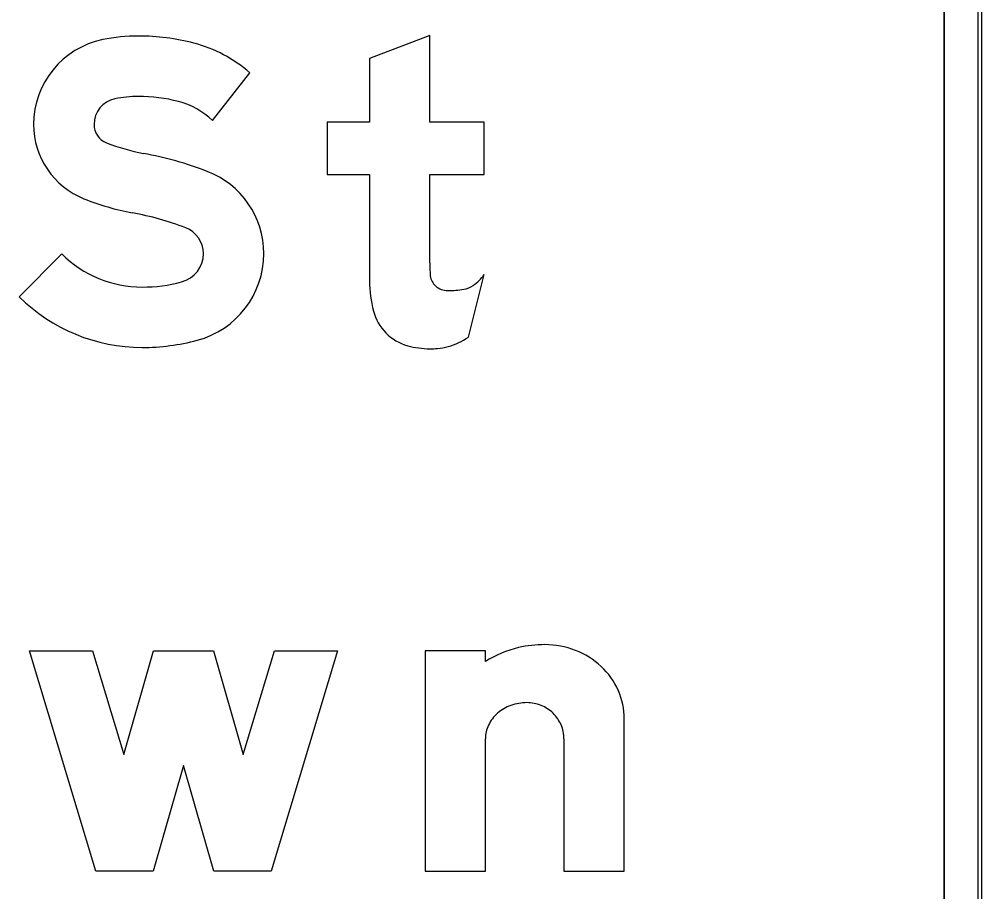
# Model space of a CAD drawing. Extents: x 1806251 to 1809821, y 414895 to 422886.
# Drawn here: x 1809677.895 to 1809678.405, y 415432.12 to 415432.583 of the extents above; entities that cross this region are included whole.
import ezdxf

# ---------------------------------------------------------------- set-up
doc = ezdxf.new("R2010")
doc.units = 0
for name, color, linetype in [('GSBWFILL', 7, 'Continuous'), ('GSCOLORFILL', 7, 'Continuous'), ('GSOUTLINE', 7, 'Continuous')]:
    doc.layers.add(name, color=color, linetype=linetype)

msp = doc.modelspace()

# ---------------------------------------------------------------- linework, layer by layer
at = {"layer": 'GSBWFILL'}
for p, q in [((1809678.38509, 415432.86057), (1809678.38509, 415431.90057)), ((1809678.40509, 415431.90057), (1809678.40509, 415432.86057)), ((1809678.13305, 415432.41437), (1809678.14147, 415432.44749)), ((1809678.18369, 415432.20157), (1809678.18369, 415432.13139))]:
    msp.add_line(p, q, dxfattribs=at)
for points in [[(1809678.11267, 415432.45379), (1809678.11267, 415432.50059), (1809678.14147, 415432.50059), (1809678.14147, 415432.52819), (1809678.11267, 415432.52819), (1809678.11267, 415432.57419), (1809678.08067, 415432.56205), (1809678.08067, 415432.52819), (1809678.05827, 415432.52819), (1809678.05827, 415432.50059), (1809678.08067, 415432.50059), (1809678.08067, 415432.44412)], [(1809677.99747, 415432.52916), (1809678.01726, 415432.55441)], [(1809677.91759, 415432.45841), (1809677.89507, 415432.43569)], [(1809678.14209, 415432.24241), (1809678.14209, 415432.24819), (1809678.11009, 415432.24819), (1809678.11009, 415432.13139), (1809678.14209, 415432.13139), (1809678.14209, 415432.20157)], [(1809678.18369, 415432.13139), (1809678.21569, 415432.13139), (1809678.21569, 415432.2121)]]:
    msp.add_lwpolyline(points, dxfattribs=at)
msp.add_lwpolyline([(1809678.06369, 415432.24819), (1809678.02849, 415432.13139), (1809677.99809, 415432.13139), (1809677.98209, 415432.18739), (1809677.96609, 415432.13139), (1809677.93569, 415432.13139), (1809677.90049, 415432.24819), (1809677.93392, 415432.24819), (1809677.95048, 415432.19323), (1809677.96619, 415432.24819), (1809677.998, 415432.24819), (1809678.01371, 415432.19323), (1809678.03027, 415432.24819)], close=True, dxfattribs=at)
for centre, major_axis, ratio, start_param, end_param in [((1809677.94851, 415432.52709), (0, 0.04583), 0.999997, 0.202758, 1.570796), ((1809677.95826, 415432.47966), (0, 0.09425), 0.999997, 0, 0.202758), ((1809677.95826, 415432.45833), (0, 0.11558), 0.999997, 6.026234, 6.283185), ((1809677.96899, 415432.49915), (0, 0.07338), 0.999997, 5.565152, 6.026234), ((1809677.95826, 415432.47966), (0, 0.06225), 0.999997, 0, 0.202758), ((1809677.95826, 415432.45833), (0, 0.08358), 0.999997, 6.026234, 6.283185), ((1809677.94851, 415432.52709), (0, 0.01383), 0.999997, 0.202758, 1.570796), ((1809677.96899, 415432.49915), (0, 0.04138), 0.999997, 5.523837, 6.026234), ((1809677.94514, 415432.52709), (0, 0.04246), 0.999997, 1.570796, 2.761249), ((1809677.94514, 415432.52709), (0, 0.01046), 0.999997, 1.570796, 2.761249), ((1809677.98001, 415432.6143), (0, 0.10439), 0.999997, 2.761249, 2.95744), ((1809677.92522, 415432.32018), (0, 0.19479), 0.999997, 5.918637, 6.099033), ((1809677.97805, 415432.45862), (0, 0.04661), 0.999997, 4.712389, 5.918637), ((1809677.98001, 415432.6143), (0, 0.13639), 0.999997, 2.761249, 2.95744), ((1809677.92522, 415432.32018), (0, 0.16279), 0.999997, 5.918637, 6.099033), ((1809677.97805, 415432.45862), (0, 0.01461), 0.999997, 4.712389, 5.918637), ((1809677.96021, 415432.50141), (0, 0.06053), 0.999997, 2.360607, 3.141593), ((1809677.97713, 415432.45862), (0, 0.01553), 0.999997, 3.401517, 4.712389), ((1809677.97713, 415432.45862), (0, 0.04753), 0.999997, 3.401517, 4.712389), ((1809678.31298, 415432.45379), (0, 0.20031), 0.999998, 1.570796, 1.606005), ((1809678.14276, 415432.44412), (0, 0.06209), 0.999998, 1.570796, 1.830698), ((1809678.12186, 415432.4483), (0, 0.0092), 0.999998, 1.74085, 2.407828), ((1809678.12041, 415432.4632), (0, 0.02627), 0.999998, 3.756278, 4.071638), ((1809677.96021, 415432.52226), (0, 0.08139), 0.999997, 3.141593, 3.401517), ((1809678.12215, 415432.44862), (0, 0.00963), 0.999998, 2.407828, 3.141593), ((1809678.12215, 415432.48952), (0, 0.05053), 0.999998, 3.141593, 3.310762), ((1809678.12864, 415432.45154), (0, 0.012), 0.999998, 3.310762, 3.756278), ((1809677.96021, 415432.50141), (0, 0.09253), 0.999997, 2.360607, 3.141593), ((1809678.10788, 415432.43485), (0, 0.026), 0.999998, 1.830698, 2.869526), ((1809678.11164, 415432.44584), (0, 0.03807), 0.999998, 3.427755, 3.738844), ((1809677.96021, 415432.52226), (0, 0.11339), 0.999997, 3.141593, 3.401517), ((1809678.11267, 415432.45201), (0, 0.04381), 0.999998, 2.869526, 3.141593), ((1809678.11267, 415432.47129), (0, 0.0631), 0.999998, 3.141593, 3.205734), ((1809678.11504, 415432.43427), (0, 0.026), 0.999998, 3.205734, 3.427755), ((1809678.17359, 415432.18739), (0, 0.064), 0.999997, 0, 0.219986), ((1809678.17359, 415432.20634), (0, 0.04505), 0.999997, 5.914285, 6.283185), ((1809678.17305, 415432.19381), (0, 0.05762), 0.999997, 0.235088, 0.567132), ((1809678.17468, 415432.20915), (0, 0.04204), 0.999997, 5.532258, 5.914285), ((1809678.17635, 415432.21094), (0, 0.03959), 0.999997, 5.130076, 5.532258), ((1809678.17895, 415432.2121), (0, 0.03674), 0.999997, 4.712389, 5.130076), ((1809678.16405, 415432.19546), (0, 0.02519), 0.999997, 0, 0.345704), ((1809678.16405, 415432.20044), (0, 0.02021), 0.999997, 5.900624, 6.283185), ((1809678.16132, 415432.20035), (0, 0.0195), 0.999997, 0.715718, 1.126231), ((1809678.16297, 415432.19845), (0, 0.02202), 0.999997, 0.345704, 0.715718), ((1809678.16427, 415432.20099), (0, 0.01962), 0.999997, 5.51227, 5.900624), ((1809678.16461, 415432.20134), (0, 0.01913), 0.999997, 5.115435, 5.51227), ((1809678.15876, 415432.20157), (0, 0.01667), 0.999997, 1.126231, 1.570796), ((1809678.16514, 415432.20157), (0, 0.01856), 0.999997, 4.712389, 5.115435)]:
    msp.add_ellipse(centre, major_axis=major_axis, ratio=ratio, start_param=start_param, end_param=end_param, dxfattribs=at)
at = {"layer": 'GSCOLORFILL'}
for p, q in [((1809678.38509, 415432.86057), (1809678.38509, 415431.90057)), ((1809678.40309, 415432.86057), (1809678.40309, 415431.90057)), ((1809678.40509, 415431.90057), (1809678.40509, 415432.86057)), ((1809678.40509, 415431.90057), (1809678.40509, 415432.86057)), ((1809678.40509, 415431.90057), (1809678.40509, 415432.86057)), ((1809678.13305, 415432.41437), (1809678.14147, 415432.44749)), ((1809678.18369, 415432.20157), (1809678.18369, 415432.13139))]:
    msp.add_line(p, q, dxfattribs=at)
for points in [[(1809678.11267, 415432.45379), (1809678.11267, 415432.50059), (1809678.14147, 415432.50059), (1809678.14147, 415432.52819), (1809678.11267, 415432.52819), (1809678.11267, 415432.57419), (1809678.08067, 415432.56205), (1809678.08067, 415432.52819), (1809678.05827, 415432.52819), (1809678.05827, 415432.50059), (1809678.08067, 415432.50059), (1809678.08067, 415432.44412)], [(1809677.99747, 415432.52916), (1809678.01726, 415432.55441)], [(1809677.91759, 415432.45841), (1809677.89507, 415432.43569)], [(1809678.14209, 415432.24241), (1809678.14209, 415432.24819), (1809678.11009, 415432.24819), (1809678.11009, 415432.13139), (1809678.14209, 415432.13139), (1809678.14209, 415432.20157)], [(1809678.18369, 415432.13139), (1809678.21569, 415432.13139), (1809678.21569, 415432.2121)]]:
    msp.add_lwpolyline(points, dxfattribs=at)
msp.add_lwpolyline([(1809678.06369, 415432.24819), (1809678.02849, 415432.13139), (1809677.99809, 415432.13139), (1809677.98209, 415432.18739), (1809677.96609, 415432.13139), (1809677.93569, 415432.13139), (1809677.90049, 415432.24819), (1809677.93392, 415432.24819), (1809677.95048, 415432.19323), (1809677.96619, 415432.24819), (1809677.998, 415432.24819), (1809678.01371, 415432.19323), (1809678.03027, 415432.24819)], close=True, dxfattribs=at)
for centre, major_axis, ratio, start_param, end_param in [((1809677.94851, 415432.52709), (0, 0.04583), 0.999997, 0.202758, 1.570796), ((1809677.95826, 415432.47966), (0, 0.09425), 0.999997, 0, 0.202758), ((1809677.95826, 415432.45833), (0, 0.11558), 0.999997, 6.026234, 6.283185), ((1809677.96899, 415432.49915), (0, 0.07338), 0.999997, 5.565152, 6.026234), ((1809677.95826, 415432.47966), (0, 0.06225), 0.999997, 0, 0.202758), ((1809677.95826, 415432.45833), (0, 0.08358), 0.999997, 6.026234, 6.283185), ((1809677.94851, 415432.52709), (0, 0.01383), 0.999997, 0.202758, 1.570796), ((1809677.96899, 415432.49915), (0, 0.04138), 0.999997, 5.523837, 6.026234), ((1809677.94514, 415432.52709), (0, 0.04246), 0.999997, 1.570796, 2.761249), ((1809677.94514, 415432.52709), (0, 0.01046), 0.999997, 1.570796, 2.761249), ((1809677.98001, 415432.6143), (0, 0.10439), 0.999997, 2.761249, 2.95744), ((1809677.92522, 415432.32018), (0, 0.19479), 0.999997, 5.918637, 6.099033), ((1809677.97805, 415432.45862), (0, 0.04661), 0.999997, 4.712389, 5.918637), ((1809677.98001, 415432.6143), (0, 0.13639), 0.999997, 2.761249, 2.95744), ((1809677.92522, 415432.32018), (0, 0.16279), 0.999997, 5.918637, 6.099033), ((1809677.97805, 415432.45862), (0, 0.01461), 0.999997, 4.712389, 5.918637), ((1809677.96021, 415432.50141), (0, 0.06053), 0.999997, 2.360607, 3.141593), ((1809677.97713, 415432.45862), (0, 0.01553), 0.999997, 3.401517, 4.712389), ((1809677.97713, 415432.45862), (0, 0.04753), 0.999997, 3.401517, 4.712389), ((1809678.31298, 415432.45379), (0, 0.20031), 0.999998, 1.570796, 1.606005), ((1809678.14276, 415432.44412), (0, 0.06209), 0.999998, 1.570796, 1.830698), ((1809678.12186, 415432.4483), (0, 0.0092), 0.999998, 1.74085, 2.407828), ((1809678.12041, 415432.4632), (0, 0.02627), 0.999998, 3.756278, 4.071638), ((1809677.96021, 415432.52226), (0, 0.08139), 0.999997, 3.141593, 3.401517), ((1809678.12215, 415432.44862), (0, 0.00963), 0.999998, 2.407828, 3.141593), ((1809678.12215, 415432.48952), (0, 0.05053), 0.999998, 3.141593, 3.310762), ((1809678.12864, 415432.45154), (0, 0.012), 0.999998, 3.310762, 3.756278), ((1809677.96021, 415432.50141), (0, 0.09253), 0.999997, 2.360607, 3.141593), ((1809678.10788, 415432.43485), (0, 0.026), 0.999998, 1.830698, 2.869526), ((1809678.11164, 415432.44584), (0, 0.03807), 0.999998, 3.427755, 3.738844), ((1809677.96021, 415432.52226), (0, 0.11339), 0.999997, 3.141593, 3.401517), ((1809678.11267, 415432.45201), (0, 0.04381), 0.999998, 2.869526, 3.141593), ((1809678.11267, 415432.47129), (0, 0.0631), 0.999998, 3.141593, 3.205734), ((1809678.11504, 415432.43427), (0, 0.026), 0.999998, 3.205734, 3.427755), ((1809678.17359, 415432.18739), (0, 0.064), 0.999997, 0, 0.219986), ((1809678.17359, 415432.20634), (0, 0.04505), 0.999997, 5.914285, 6.283185), ((1809678.17305, 415432.19381), (0, 0.05762), 0.999997, 0.235088, 0.567132), ((1809678.17468, 415432.20915), (0, 0.04204), 0.999997, 5.532258, 5.914285), ((1809678.17635, 415432.21094), (0, 0.03959), 0.999997, 5.130076, 5.532258), ((1809678.17895, 415432.2121), (0, 0.03674), 0.999997, 4.712389, 5.130076), ((1809678.16405, 415432.19546), (0, 0.02519), 0.999997, 0, 0.345704), ((1809678.16405, 415432.20044), (0, 0.02021), 0.999997, 5.900624, 6.283185), ((1809678.16132, 415432.20035), (0, 0.0195), 0.999997, 0.715718, 1.126231), ((1809678.16297, 415432.19845), (0, 0.02202), 0.999997, 0.345704, 0.715718), ((1809678.16427, 415432.20099), (0, 0.01962), 0.999997, 5.51227, 5.900624), ((1809678.16461, 415432.20134), (0, 0.01913), 0.999997, 5.115435, 5.51227), ((1809678.15876, 415432.20157), (0, 0.01667), 0.999997, 1.126231, 1.570796), ((1809678.16514, 415432.20157), (0, 0.01856), 0.999997, 4.712389, 5.115435)]:
    msp.add_ellipse(centre, major_axis=major_axis, ratio=ratio, start_param=start_param, end_param=end_param, dxfattribs=at)
at = {"layer": 'GSOUTLINE'}
for p, q in [((1809678.38509, 415431.90057), (1809678.38509, 415432.86057)), ((1809678.40509, 415431.90057), (1809678.40509, 415432.86057)), ((1809678.13305, 415432.41437), (1809678.14147, 415432.44749)), ((1809678.18369, 415432.20157), (1809678.18369, 415432.13139))]:
    msp.add_line(p, q, dxfattribs=at)
for points in [[(1809678.11267, 415432.45379), (1809678.11267, 415432.50059), (1809678.14147, 415432.50059), (1809678.14147, 415432.52819), (1809678.11267, 415432.52819), (1809678.11267, 415432.57419), (1809678.08067, 415432.56205), (1809678.08067, 415432.52819), (1809678.05827, 415432.52819), (1809678.05827, 415432.50059), (1809678.08067, 415432.50059), (1809678.08067, 415432.44412)], [(1809677.99747, 415432.52916), (1809678.01726, 415432.55441)], [(1809677.91759, 415432.45841), (1809677.89507, 415432.43569)], [(1809678.14209, 415432.24241), (1809678.14209, 415432.24819), (1809678.11009, 415432.24819), (1809678.11009, 415432.13139), (1809678.14209, 415432.13139), (1809678.14209, 415432.20157)], [(1809678.18369, 415432.13139), (1809678.21569, 415432.13139), (1809678.21569, 415432.2121)]]:
    msp.add_lwpolyline(points, dxfattribs=at)
msp.add_lwpolyline([(1809678.06369, 415432.24819), (1809678.02849, 415432.13139), (1809677.99809, 415432.13139), (1809677.98209, 415432.18739), (1809677.96609, 415432.13139), (1809677.93569, 415432.13139), (1809677.90049, 415432.24819), (1809677.93392, 415432.24819), (1809677.95048, 415432.19323), (1809677.96619, 415432.24819), (1809677.998, 415432.24819), (1809678.01371, 415432.19323), (1809678.03027, 415432.24819)], close=True, dxfattribs=at)
for centre, major_axis, ratio, start_param, end_param in [((1809677.94851, 415432.52709), (0, 0.04583), 0.999997, 0.202758, 1.570796), ((1809677.95826, 415432.47966), (0, 0.09425), 0.999997, 0, 0.202758), ((1809677.95826, 415432.45833), (0, 0.11558), 0.999997, 6.026234, 6.283185), ((1809677.96899, 415432.49915), (0, 0.07338), 0.999997, 5.565152, 6.026234), ((1809677.95826, 415432.47966), (0, 0.06225), 0.999997, 0, 0.202758), ((1809677.95826, 415432.45833), (0, 0.08358), 0.999997, 6.026234, 6.283185), ((1809677.94851, 415432.52709), (0, 0.01383), 0.999997, 0.202758, 1.570796), ((1809677.96899, 415432.49915), (0, 0.04138), 0.999997, 5.523837, 6.026234), ((1809677.94514, 415432.52709), (0, 0.04246), 0.999997, 1.570796, 2.761249), ((1809677.94514, 415432.52709), (0, 0.01046), 0.999997, 1.570796, 2.761249), ((1809677.98001, 415432.6143), (0, 0.10439), 0.999997, 2.761249, 2.95744), ((1809677.92522, 415432.32018), (0, 0.19479), 0.999997, 5.918637, 6.099033), ((1809677.97805, 415432.45862), (0, 0.04661), 0.999997, 4.712389, 5.918637), ((1809677.98001, 415432.6143), (0, 0.13639), 0.999997, 2.761249, 2.95744), ((1809677.92522, 415432.32018), (0, 0.16279), 0.999997, 5.918637, 6.099033), ((1809677.97805, 415432.45862), (0, 0.01461), 0.999997, 4.712389, 5.918637), ((1809677.96021, 415432.50141), (0, 0.06053), 0.999997, 2.360607, 3.141593), ((1809677.97713, 415432.45862), (0, 0.01553), 0.999997, 3.401517, 4.712389), ((1809677.97713, 415432.45862), (0, 0.04753), 0.999997, 3.401517, 4.712389), ((1809678.31298, 415432.45379), (0, 0.20031), 0.999998, 1.570796, 1.606005), ((1809678.14276, 415432.44412), (0, 0.06209), 0.999998, 1.570796, 1.830698), ((1809678.12186, 415432.4483), (0, 0.0092), 0.999998, 1.74085, 2.407828), ((1809678.12041, 415432.4632), (0, 0.02627), 0.999998, 3.756278, 4.071638), ((1809677.96021, 415432.52226), (0, 0.08139), 0.999997, 3.141593, 3.401517), ((1809678.12215, 415432.44862), (0, 0.00963), 0.999998, 2.407828, 3.141593), ((1809678.12215, 415432.48952), (0, 0.05053), 0.999998, 3.141593, 3.310762), ((1809678.12864, 415432.45154), (0, 0.012), 0.999998, 3.310762, 3.756278), ((1809677.96021, 415432.50141), (0, 0.09253), 0.999997, 2.360607, 3.141593), ((1809678.10788, 415432.43485), (0, 0.026), 0.999998, 1.830698, 2.869526), ((1809678.11164, 415432.44584), (0, 0.03807), 0.999998, 3.427755, 3.738844), ((1809677.96021, 415432.52226), (0, 0.11339), 0.999997, 3.141593, 3.401517), ((1809678.11267, 415432.45201), (0, 0.04381), 0.999998, 2.869526, 3.141593), ((1809678.11267, 415432.47129), (0, 0.0631), 0.999998, 3.141593, 3.205734), ((1809678.11504, 415432.43427), (0, 0.026), 0.999998, 3.205734, 3.427755), ((1809678.17359, 415432.18739), (0, 0.064), 0.999997, 0, 0.219986), ((1809678.17359, 415432.20634), (0, 0.04505), 0.999997, 5.914285, 6.283185), ((1809678.17305, 415432.19381), (0, 0.05762), 0.999997, 0.235088, 0.567132), ((1809678.17468, 415432.20915), (0, 0.04204), 0.999997, 5.532258, 5.914285), ((1809678.17635, 415432.21094), (0, 0.03959), 0.999997, 5.130076, 5.532258), ((1809678.17895, 415432.2121), (0, 0.03674), 0.999997, 4.712389, 5.130076), ((1809678.16405, 415432.19546), (0, 0.02519), 0.999997, 0, 0.345704), ((1809678.16405, 415432.20044), (0, 0.02021), 0.999997, 5.900624, 6.283185), ((1809678.16132, 415432.20035), (0, 0.0195), 0.999997, 0.715718, 1.126231), ((1809678.16297, 415432.19845), (0, 0.02202), 0.999997, 0.345704, 0.715718), ((1809678.16427, 415432.20099), (0, 0.01962), 0.999997, 5.51227, 5.900624), ((1809678.16461, 415432.20134), (0, 0.01913), 0.999997, 5.115435, 5.51227), ((1809678.15876, 415432.20157), (0, 0.01667), 0.999997, 1.126231, 1.570796), ((1809678.16514, 415432.20157), (0, 0.01856), 0.999997, 4.712389, 5.115435)]:
    msp.add_ellipse(centre, major_axis=major_axis, ratio=ratio, start_param=start_param, end_param=end_param, dxfattribs=at)

doc.saveas('drawing.dxf')
